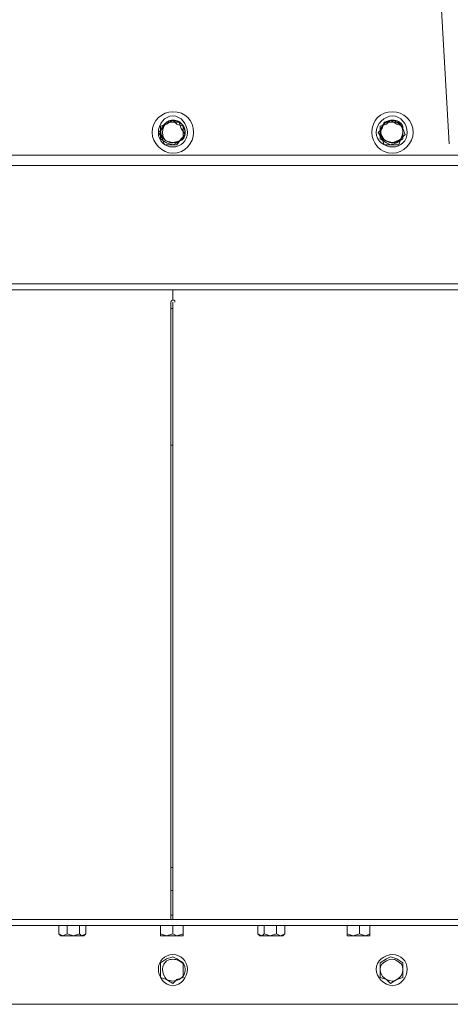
# Model space of a CAD drawing. Header units: millimetres. Extents: x -300186 to 535068, y -28581 to 763298.
# Tile 264 of 405: x 13025 to 13270, y 190763 to 191323. Entities that reach past the tile are written whole.
import ezdxf

# ---------------------------------------------------------------- set-up
doc = ezdxf.new("R2010")
doc.units = ezdxf.units.MM
doc.header["$LTSCALE"] = 10
doc.linetypes.add('ACAD_ISO02W100', pattern=[15, 12, -3])
doc.layers.add('koty', color=6, linetype='Continuous', lineweight=9)
doc.layers.add('NS_tenka', color=252, linetype='Continuous', lineweight=18)
doc.layers.add('popisky', color=6, linetype='Continuous')

# ---------------------------------------------------------------- blocks, each defined once
blk = doc.blocks.new('A$C12ac11e3')
at = {"layer": 'NS_tenka', "linetype": 'ACAD_ISO02W100', "ltscale": 0.7}
blk.add_line((-303.23, 5144.69), (-285.73, 4844.69), dxfattribs=at)
at = {"layer": 'NS_tenka'}
for p, q in [((-446.77, 4863.55), (-449.13, 4860.01)), ((-443.23, 4864.73), (-446.77, 4862.37)), ((-443.23, 4863.55), (-446.77, 4863.55)), ((-440.88, 4862.37), (-443.23, 4864.73)), ((-439.7, 4863.55), (-443.23, 4863.55)), ((-438.52, 4860.01), (-439.7, 4863.55)), ((-323.03, 4863.55), (-324.21, 4860.01)), ((-319.5, 4863.55), (-323.03, 4863.55)), ((-319.5, 4864.73), (-321.85, 4862.37)), ((-315.96, 4862.37), (-319.5, 4864.73)), ((-314.78, 4863.55), (-319.5, 4863.55)), ((-312.43, 4860.01), (-314.78, 4863.55)), ((-449.13, 4860.01), (-451.48, 4857.65)), ((-446.77, 4862.37), (-450.3, 4861.19)), ((-450.3, 4861.19), (-450.3, 4857.65)), ((-437.34, 4861.19), (-440.88, 4862.37)), ((-436.16, 4856.48), (-438.52, 4860.01)), ((-437.34, 4857.65), (-437.34, 4861.19)), ((-324.21, 4860.01), (-326.57, 4857.65)), ((-321.85, 4862.37), (-325.39, 4861.19)), ((-325.39, 4861.19), (-325.39, 4857.65)), ((-312.43, 4861.19), (-315.96, 4862.37)), ((-312.43, 4857.65), (-312.43, 4861.19)), ((-311.25, 4856.48), (-312.43, 4860.01)), ((-451.48, 4857.65), (-449.13, 4854.12)), ((-450.3, 4857.65), (-450.3, 4854.12)), ((-450.3, 4854.12), (-446.77, 4851.76)), ((-449.13, 4854.12), (-447.95, 4850.58)), ((-440.88, 4851.76), (-437.34, 4854.12)), ((-440.88, 4850.58), (-438.52, 4854.12)), ((-438.52, 4854.12), (-436.16, 4856.48)), ((-437.34, 4854.12), (-437.34, 4857.65)), ((-326.57, 4857.65), (-324.21, 4854.12)), ((-325.39, 4857.65), (-325.39, 4854.12)), ((-325.39, 4854.12), (-321.85, 4851.76)), ((-324.21, 4854.12), (-323.03, 4850.58)), ((-315.96, 4851.76), (-312.43, 4854.12)), ((-314.78, 4850.58), (-313.61, 4854.12)), ((-313.61, 4854.12), (-311.25, 4856.48)), ((-312.43, 4854.12), (-312.43, 4857.65)), ((-447.95, 4850.58), (-444.41, 4850.58)), ((-446.77, 4851.76), (-443.23, 4850.58)), ((-444.41, 4850.58), (-440.88, 4850.58)), ((-443.23, 4850.58), (-440.88, 4851.76)), ((-323.03, 4850.58), (-319.5, 4850.58)), ((-321.85, 4851.76), (-319.5, 4850.58)), ((-319.5, 4850.58), (-315.96, 4851.76)), ((-319.5, 4850.58), (-314.78, 4850.58)), ((-443.23, 4844.69), (-642.39, 4844.69)), ((-245.26, 4844.69), (-443.23, 4844.69)), ((-443.23, 4838.8), (-642.39, 4838.8)), ((-245.26, 4838.8), (-443.23, 4838.8)), ((-794.41, 4771.63), (-93.24, 4771.63)), ((-443.23, 4768.09), (-799.12, 4768.09)), ((-443.23, 4768.09), (-443.23, 4762.2)), ((-443.23, 4768.09), (-88.53, 4768.09)), ((-444.41, 4761.02), (-444.41, 4416.92)), ((-443.23, 4757.49), (-444.41, 4757.49)), ((-444.41, 4757.49), (-444.41, 4757.49)), ((-443.23, 4762.2), (-443.23, 4762.2)), ((-443.23, 4416.92), (-443.23, 4761.02)), ((-443.23, 4761.02), (-443.23, 4761.02)), ((-443.23, 4679.71), (-444.41, 4679.71)), ((-444.41, 4679.71), (-444.41, 4679.71)), ((-443.23, 4439.31), (-444.41, 4439.31)), ((-444.41, 4439.31), (-444.41, 4439.31)), ((-443.23, 4426.35), (-443.23, 4439.31)), ((-443.23, 4439.31), (-443.23, 4439.31)), ((-443.23, 4426.35), (-444.41, 4426.35)), ((-444.41, 4426.35), (-444.41, 4426.35)), ((-444.41, 4426.35), (-443.23, 4426.35)), ((-443.23, 4426.35), (-443.23, 4426.35)), ((-444.41, 4416.92), (-444.41, 4409.85)), ((-444.41, 4416.92), (-444.41, 4416.92)), ((-443.23, 4409.85), (-443.23, 4416.92)), ((-443.23, 4416.92), (-443.23, 4416.92)), ((-797.94, 4409.85), (-444.41, 4409.85)), ((-444.41, 4412.21), (-443.23, 4412.21)), ((-444.41, 4409.85), (-443.23, 4409.85)), ((-444.41, 4409.85), (-444.41, 4409.85)), ((-444.41, 4409.85), (-444.41, 4409.85)), ((-443.23, 4412.21), (-443.23, 4412.21)), ((-443.23, 4412.21), (-443.23, 4409.85)), ((-443.23, 4412.21), (-443.23, 4412.21)), ((-443.23, 4409.85), (-443.23, 4409.85)), ((-443.23, 4409.85), (-89.7, 4409.85)), ((-793.23, 4406.32), (-94.42, 4406.32)), ((-509.23, 4406.32), (-509.23, 4406.32)), ((-509.23, 4406.32), (-509.23, 4406.32)), ((-491.55, 4406.32), (-509.23, 4406.32)), ((-509.23, 4406.32), (-509.23, 4406.32)), ((-508.05, 4401.6), (-508.05, 4406.32)), ((-503.33, 4401.6), (-503.33, 4406.32)), ((-496.26, 4401.6), (-496.26, 4406.32)), ((-492.73, 4401.6), (-492.73, 4406.32)), ((-491.55, 4406.32), (-491.55, 4406.32)), ((-491.55, 4406.32), (-491.55, 4406.32)), ((-452.66, 4406.32), (-452.66, 4406.32)), ((-452.66, 4406.32), (-452.66, 4406.32)), ((-447.95, 4406.32), (-452.66, 4406.32)), ((-450.3, 4401.6), (-450.3, 4406.32)), ((-434.98, 4406.32), (-447.95, 4406.32)), ((-443.23, 4401.6), (-443.23, 4406.32)), ((-437.34, 4401.6), (-437.34, 4406.32)), ((-434.98, 4406.32), (-434.98, 4406.32)), ((-434.98, 4406.32), (-434.98, 4406.32)), ((-396.1, 4406.32), (-396.1, 4406.32)), ((-396.1, 4406.32), (-396.1, 4406.32)), ((-378.42, 4406.32), (-396.1, 4406.32)), ((-396.1, 4406.32), (-396.1, 4406.32)), ((-394.92, 4401.6), (-394.92, 4406.32)), ((-391.38, 4401.6), (-391.38, 4406.32)), ((-384.31, 4401.6), (-384.31, 4406.32)), ((-379.6, 4401.6), (-379.6, 4406.32)), ((-378.42, 4406.32), (-378.42, 4406.32)), ((-378.42, 4406.32), (-378.42, 4406.32)), ((-346.6, 4406.32), (-346.6, 4406.32)), ((-346.6, 4406.32), (-346.6, 4406.32)), ((-341.89, 4406.32), (-346.6, 4406.32)), ((-344.24, 4401.6), (-344.24, 4406.32)), ((-328.93, 4406.32), (-341.89, 4406.32)), ((-337.17, 4401.6), (-337.17, 4406.32)), ((-331.28, 4401.6), (-331.28, 4406.32)), ((-328.93, 4406.32), (-328.93, 4406.32)), ((-328.93, 4406.32), (-328.93, 4406.32)), ((-508.05, 4401.6), (-506.87, 4400.42)), ((-505.69, 4400.42), (-508.05, 4401.6)), ((-506.87, 4400.42), (-506.87, 4400.42)), ((-506.87, 4400.42), (-505.69, 4400.42)), ((-503.33, 4401.6), (-505.69, 4400.42)), ((-505.69, 4400.42), (-499.8, 4400.42)), ((-505.69, 4400.42), (-505.69, 4400.42)), ((-499.8, 4400.42), (-503.33, 4401.6)), ((-499.8, 4400.42), (-496.26, 4401.6)), ((-499.8, 4400.42), (-495.08, 4400.42)), ((-495.08, 4400.42), (-496.26, 4401.6)), ((-495.08, 4400.42), (-492.73, 4401.6)), ((-493.91, 4400.42), (-495.08, 4400.42)), ((-495.08, 4400.42), (-495.08, 4400.42)), ((-493.91, 4400.42), (-492.73, 4401.6)), ((-492.73, 4401.6), (-492.73, 4401.6)), ((-446.77, 4400.42), (-450.3, 4401.6)), ((-450.3, 4401.6), (-450.3, 4400.42)), ((-450.3, 4400.42), (-446.77, 4400.42)), ((-443.23, 4401.6), (-446.77, 4400.42)), ((-446.77, 4400.42), (-440.88, 4400.42)), ((-440.88, 4400.42), (-443.23, 4401.6)), ((-440.88, 4400.42), (-437.34, 4401.6)), ((-440.88, 4400.42), (-437.34, 4400.42)), ((-437.34, 4400.42), (-437.34, 4401.6)), ((-437.34, 4401.6), (-437.34, 4400.42)), ((-437.34, 4400.42), (-437.34, 4400.42)), ((-394.92, 4401.6), (-393.74, 4400.42)), ((-392.56, 4400.42), (-394.92, 4401.6)), ((-393.74, 4400.42), (-393.74, 4400.42)), ((-393.74, 4400.42), (-392.56, 4400.42)), ((-391.38, 4401.6), (-392.56, 4400.42)), ((-392.56, 4400.42), (-387.85, 4400.42)), ((-392.56, 4400.42), (-392.56, 4400.42)), ((-387.85, 4400.42), (-391.38, 4401.6)), ((-387.85, 4400.42), (-384.31, 4401.6)), ((-387.85, 4400.42), (-381.95, 4400.42)), ((-381.95, 4400.42), (-384.31, 4401.6)), ((-381.95, 4400.42), (-379.6, 4401.6)), ((-380.78, 4400.42), (-381.95, 4400.42)), ((-381.95, 4400.42), (-381.95, 4400.42)), ((-380.78, 4400.42), (-379.6, 4401.6)), ((-379.6, 4401.6), (-379.6, 4401.6)), ((-340.71, 4400.42), (-344.24, 4401.6)), ((-344.24, 4401.6), (-344.24, 4400.42)), ((-344.24, 4400.42), (-340.71, 4400.42)), ((-337.17, 4401.6), (-340.71, 4400.42)), ((-340.71, 4400.42), (-333.64, 4400.42)), ((-333.64, 4400.42), (-337.17, 4401.6)), ((-333.64, 4400.42), (-331.28, 4401.6)), ((-333.64, 4400.42), (-331.28, 4400.42)), ((-331.28, 4400.42), (-331.28, 4401.6)), ((-331.28, 4401.6), (-331.28, 4400.42)), ((-331.28, 4400.42), (-331.28, 4400.42)), ((-446.77, 4387.46), (-450.3, 4385.1)), ((-443.23, 4388.64), (-446.77, 4387.46)), ((-440.88, 4387.46), (-443.23, 4388.64)), ((-437.34, 4385.1), (-440.88, 4387.46)), ((-321.85, 4387.46), (-325.39, 4385.1)), ((-319.5, 4388.64), (-321.85, 4387.46)), ((-315.96, 4387.46), (-319.5, 4388.64)), ((-312.43, 4385.1), (-315.96, 4387.46)), ((-450.3, 4385.1), (-450.3, 4380.39)), ((-437.34, 4380.39), (-437.34, 4385.1)), ((-325.39, 4385.1), (-325.39, 4380.39)), ((-312.43, 4380.39), (-312.43, 4385.1)), ((-450.3, 4380.39), (-450.3, 4376.85)), ((-450.3, 4376.85), (-446.77, 4375.68)), ((-440.88, 4375.68), (-437.34, 4376.85)), ((-437.34, 4376.85), (-437.34, 4380.39)), ((-325.39, 4380.39), (-325.39, 4376.85)), ((-325.39, 4376.85), (-321.85, 4375.68)), ((-315.96, 4375.68), (-312.43, 4376.85)), ((-312.43, 4376.85), (-312.43, 4380.39)), ((-446.77, 4375.68), (-443.23, 4373.32)), ((-443.23, 4373.32), (-440.88, 4375.68)), ((-321.85, 4375.68), (-319.5, 4373.32)), ((-319.5, 4373.32), (-315.96, 4375.68)), ((-898.11, 4361.54), (10.46, 4361.54))]:
    blk.add_line(p, q, dxfattribs=at)
for points in [[(-431.45, 4857.65), (-431.45, 4864.73), (-436.16, 4869.44), (-443.23, 4869.44), (-443.23, 4869.44), (-449.13, 4869.44), (-455.02, 4864.73), (-455.02, 4857.65), (-455.02, 4857.65), (-455.02, 4851.76), (-449.13, 4845.87), (-443.23, 4845.87), (-443.23, 4845.87), (-436.16, 4845.87), (-431.45, 4851.76), (-431.45, 4857.65)], [(-306.54, 4857.65), (-306.54, 4864.73), (-312.43, 4869.44), (-318.32, 4869.44), (-318.32, 4869.44), (-325.39, 4869.44), (-330.1, 4864.73), (-330.1, 4857.65), (-330.1, 4857.65), (-330.1, 4851.76), (-325.39, 4845.87), (-318.32, 4845.87), (-318.32, 4845.87), (-312.43, 4845.87), (-306.54, 4851.76), (-306.54, 4857.65)], [(-434.98, 4857.65), (-434.98, 4862.37), (-438.52, 4867.08), (-443.23, 4867.08), (-443.23, 4867.08), (-447.95, 4867.08), (-451.48, 4862.37), (-451.48, 4857.65), (-451.48, 4857.65), (-451.48, 4852.94), (-447.95, 4849.41), (-443.23, 4849.41), (-443.23, 4849.41), (-438.52, 4849.41), (-434.98, 4852.94), (-434.98, 4857.65)], [(-310.07, 4857.65), (-310.07, 4862.37), (-313.61, 4867.08), (-318.32, 4867.08), (-318.32, 4867.08), (-323.03, 4867.08), (-327.75, 4862.37), (-327.75, 4857.65), (-327.75, 4857.65), (-327.75, 4852.94), (-323.03, 4849.41), (-318.32, 4849.41), (-318.32, 4849.41), (-313.61, 4849.41), (-310.07, 4852.94), (-310.07, 4857.65)], [(-434.98, 4381.57), (-434.98, 4386.28), (-438.52, 4389.82), (-443.23, 4389.82), (-443.23, 4389.82), (-447.95, 4389.82), (-451.48, 4386.28), (-451.48, 4381.57), (-451.48, 4381.57), (-451.48, 4376.85), (-447.95, 4372.14), (-443.23, 4372.14), (-443.23, 4372.14), (-438.52, 4372.14), (-434.98, 4376.85), (-434.98, 4381.57)], [(-310.07, 4381.57), (-310.07, 4386.28), (-313.61, 4389.82), (-318.32, 4389.82), (-318.32, 4389.82), (-323.03, 4389.82), (-327.75, 4386.28), (-327.75, 4381.57), (-327.75, 4381.57), (-327.75, 4376.85), (-323.03, 4372.14), (-318.32, 4372.14), (-318.32, 4372.14), (-313.61, 4372.14), (-310.07, 4376.85), (-310.07, 4381.57)]]:
    blk.add_open_spline(points, degree=3, knots=[0, 0, 0, 0, 0.0625, 0.0625, 0.0625, 0.062501, 0.125, 0.125, 0.125, 0.125001, 0.1875, 0.1875, 0.1875, 0.187501, 1, 1, 1, 1], dxfattribs=at)
for points in [[(-443.23, 4864.73), (-445.59, 4864.73), (-446.77, 4863.55), (-449.13, 4861.19)], [(-446.77, 4863.55), (-447.95, 4862.37), (-449.13, 4860.01), (-449.13, 4857.65)], [(-439.7, 4863.55), (-442.05, 4864.73), (-444.41, 4864.73), (-446.77, 4863.55)], [(-437.34, 4861.19), (-438.52, 4863.55), (-440.88, 4864.73), (-443.23, 4864.73)], [(-436.16, 4857.65), (-436.16, 4860.01), (-437.34, 4862.37), (-439.7, 4863.55)], [(-321.85, 4863.55), (-324.21, 4862.37), (-325.39, 4860.01), (-325.39, 4857.65)], [(-318.32, 4864.73), (-320.68, 4864.73), (-323.03, 4863.55), (-324.21, 4861.19)], [(-315.96, 4863.55), (-317.14, 4864.73), (-319.5, 4864.73), (-321.85, 4863.55)], [(-312.43, 4861.19), (-313.61, 4863.55), (-315.96, 4864.73), (-318.32, 4864.73)], [(-312.43, 4857.65), (-312.43, 4860.01), (-313.61, 4862.37), (-315.96, 4863.55)], [(-449.13, 4861.19), (-450.3, 4858.83), (-450.3, 4856.48), (-449.13, 4855.3)], [(-437.34, 4854.12), (-436.16, 4856.48), (-436.16, 4858.83), (-437.34, 4861.19)], [(-324.21, 4861.19), (-325.39, 4858.83), (-325.39, 4856.48), (-324.21, 4855.3)], [(-313.61, 4854.12), (-312.43, 4856.48), (-312.43, 4858.83), (-312.43, 4861.19)], [(-449.13, 4857.65), (-449.13, 4855.3), (-447.95, 4852.94), (-446.77, 4852.94)], [(-449.13, 4855.3), (-447.95, 4852.94), (-445.59, 4851.76), (-443.23, 4851.76)], [(-446.77, 4852.94), (-444.41, 4851.76), (-442.05, 4851.76), (-439.7, 4852.94)], [(-443.23, 4851.76), (-440.88, 4851.76), (-438.52, 4852.94), (-437.34, 4854.12)], [(-439.7, 4852.94), (-437.34, 4852.94), (-436.16, 4855.3), (-436.16, 4857.65)], [(-325.39, 4857.65), (-325.39, 4855.3), (-324.21, 4852.94), (-321.85, 4852.94)], [(-324.21, 4855.3), (-323.03, 4852.94), (-320.68, 4851.76), (-318.32, 4851.76)], [(-321.85, 4852.94), (-319.5, 4851.76), (-317.14, 4851.76), (-315.96, 4852.94)], [(-318.32, 4851.76), (-315.96, 4851.76), (-314.78, 4852.94), (-313.61, 4854.12)], [(-315.96, 4852.94), (-313.61, 4852.94), (-312.43, 4855.3), (-312.43, 4857.65)], [(-443.23, 4762.2), (-443.23, 4762.2), (-444.41, 4762.2), (-444.41, 4761.02)], [(-442.05, 4761.02), (-442.05, 4762.2), (-442.05, 4762.2), (-443.23, 4762.2)], [(-439.7, 4386.28), (-442.05, 4387.46), (-444.41, 4387.46), (-446.77, 4386.28)], [(-315.96, 4386.28), (-317.14, 4387.46), (-319.5, 4387.46), (-321.85, 4386.28)], [(-446.77, 4386.28), (-447.95, 4385.1), (-449.13, 4383.93), (-449.13, 4381.57)], [(-436.16, 4381.57), (-436.16, 4383.93), (-437.34, 4385.1), (-439.7, 4386.28)], [(-321.85, 4386.28), (-324.21, 4385.1), (-325.39, 4383.93), (-325.39, 4381.57)], [(-312.43, 4381.57), (-312.43, 4383.93), (-313.61, 4385.1), (-315.96, 4386.28)], [(-449.13, 4381.57), (-449.13, 4379.21), (-447.95, 4376.85), (-446.77, 4375.68)], [(-439.7, 4375.68), (-437.34, 4376.85), (-436.16, 4379.21), (-436.16, 4381.57)], [(-325.39, 4381.57), (-325.39, 4379.21), (-324.21, 4376.85), (-321.85, 4375.68)], [(-315.96, 4375.68), (-313.61, 4376.85), (-312.43, 4379.21), (-312.43, 4381.57)], [(-446.77, 4375.68), (-444.41, 4374.5), (-442.05, 4374.5), (-439.7, 4375.68)], [(-321.85, 4375.68), (-319.5, 4374.5), (-317.14, 4374.5), (-315.96, 4375.68)]]:
    blk.add_open_spline(points, degree=3, dxfattribs=at)
blk = doc.blocks.new('podklad')
at = {"layer": 'koty', "color": 252}
blk.add_blockref('A$C12ac11e3', (138541.33, 448055.96), dxfattribs=at)

msp = doc.modelspace()

# ---------------------------------------------------------------- block references
at = {"layer": 'popisky', "lineweight": -3}
msp.add_blockref('podklad', (-124985.783, -261654.613), dxfattribs=at)

doc.saveas('drawing.dxf')
